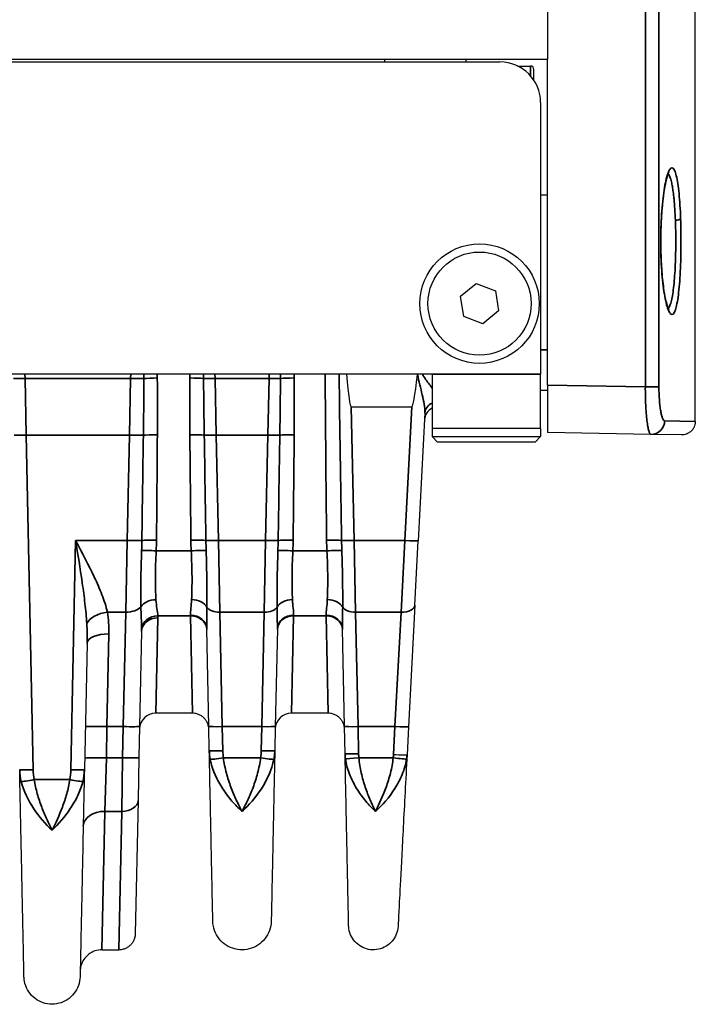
# Model space of a CAD drawing. Header units: millimetres. Extents: x 399 to 6233, y -1870 to 1602.
# Tile 290 of 656: x 3795 to 3820, y 559 to 596. Entities that reach past the tile are written whole.
import ezdxf

# ---------------------------------------------------------------- set-up
doc = ezdxf.new("R2010")
doc.units = ezdxf.units.MM
doc.layers.add('S40', color=7, linetype='Continuous')
doc.layers.add('可見 (ISO)', color=7, linetype='Continuous', lineweight=25)
doc.layers.add('窄部可見 (ISO)', color=7, linetype='Continuous', lineweight=35)

# ---------------------------------------------------------------- blocks, each defined once
blk = doc.blocks.new('S40-正視-02')
at = {"layer": '可見 (ISO)'}
for p, q in [((61.95, -10.336), (61.95, 30.079)), ((56.5, 7.45), (56.5, 3)), ((-56.5, 3), (56.5, 3)), ((50.5, 3), (50.5, 2.9)), ((53.5, 3), (53.5, 2.9)), ((56.5, -9), (56.5, 3)), ((-54.75, 2.9), (54.75, 2.9)), ((55.404, 2.75), (55.875, 2.75)), ((56, 2.229), (56, 2.625)), ((56.25, 1.4), (56.25, -8.6)), ((56.25, -2), (56.5, -2)), ((53.299, -5.732), (53.881, -5.259)), ((53.881, -5.259), (54.583, -5.527)), ((53.417, -6.473), (53.299, -5.732)), ((54.583, -5.527), (54.701, -6.268)), ((54.119, -6.741), (53.417, -6.473)), ((54.701, -6.268), (54.119, -6.741)), ((52.25, -8.6), (-52.25, -8.6)), ((52.25, -8.6), (52.25, -10.6)), ((56.25, -10.6), (56.25, -8.6)), ((56.5, -9), (56.5, -10.75)), ((51.85, -9.2), (51.85, -9.2)), ((56.5, -9.2), (56.25, -9.2)), ((49.277, -9.8), (51.5, -9.8)), ((51.988, -10.022), (51.741, -14.733)), ((56.25, -10.6), (52.25, -10.6)), ((52.25, -10.6), (52.25, -10.9)), ((56.25, -10.6), (56.25, -10.9)), ((60.316, -10.817), (56.5, -10.75)), ((61.441, -10.836), (60.316, -10.817)), ((52.25, -10.9), (56.25, -10.9)), ((52.45, -11.1), (52.25, -10.9)), ((56.05, -11.1), (52.45, -11.1)), ((56.05, -11.1), (56.25, -10.9)), ((51.617, -17.105), (51.741, -14.733)), ((51.617, -17.105), (51.382, -21.587)), ((41.549, -18.073), (41.476, -21.57)), ((44.024, -21.571), (43.949, -17.977)), ((46.551, -17.977), (46.476, -21.571)), ((49.024, -21.571), (48.949, -17.977)), ((39.54, -18.517), (39.442, -23.163)), ((43.426, -21.087), (42.073, -21.087)), ((48.426, -21.087), (47.073, -21.087)), ((41.476, -21.57), (41.452, -22.721)), ((44.043, -22.463), (44.024, -21.571)), ((46.476, -21.571), (46.457, -22.463)), ((49.045, -22.576), (49.024, -21.571)), ((51.382, -21.587), (51.329, -22.613)), ((41.452, -22.721), (41.419, -24.297)), ((41.419, -24.297), (41.316, -29.213)), ((40.087, -29.8), (40.716, -29.8))]:
    blk.add_line(p, q, dxfattribs=at)
for radius in [2.2, 1.9]:
    blk.add_circle((54, -6), radius, dxfattribs=at)
for centre, radius, start, end in [((54.75, 1.4), 1.5, 0, 90), ((55.875, 2.625), 0.125, 0, 90), ((52.474, -10.3), 0.5, 116.6773, 177), ((42.073, -21.687), 0.6, 90, 178.8), ((47.073, -21.687), 0.6, 90, 178.8)]:
    blk.add_arc(centre, radius, start, end, dxfattribs=at)
for centre, major_axis, ratio, start_param, end_param in [((48.778, 14.073), (0.5, -23.873), 0.02094, 5.964333, 6.282747), ((52.75, 14.073), (-1.251, -23.873), 0.020916, 0.001096, 0.31706)]:
    blk.add_ellipse(centre, major_axis=major_axis, ratio=ratio, start_param=start_param, end_param=end_param, dxfattribs=at)
for points, knots in [([(60.982, -1.166), (60.982, -1.166), (60.982, -1.166), (60.981, -1.167), (60.973, -1.178), (60.948, -1.227), (60.928, -1.277), (60.881, -1.433), (60.853, -1.554), (60.796, -1.868), (60.767, -2.074), (60.72, -2.537), (60.702, -2.802), (60.685, -3.211), (60.681, -3.35), (60.678, -3.63), (60.678, -3.772), (60.682, -4.118), (60.689, -4.323), (60.7, -4.518)], [0.044217, 0.044217, 0.044217, 0.044217, 0.0458234, 0.0458234, 0.0754783, 0.0754783, 0.1234185, 0.1234185, 0.1904696, 0.1904696, 0.2709175, 0.2709175, 0.3552394, 0.3552394, 0.3972424, 0.3972424, 0.4396114, 0.4396114, 0.5013352, 0.5013352, 0.5013352, 0.5013352]), ([(60.7, -4.518), (60.714, -4.788), (60.736, -5.046), (60.79, -5.498), (60.823, -5.698), (60.891, -6.01), (60.929, -6.13), (60.97, -6.218), (60.981, -6.233), (60.981, -6.234), (60.981, -6.234), (60.981, -6.234)], [0, 0, 0, 0, 0.0852293, 0.0852293, 0.1700288, 0.1700288, 0.2535337, 0.2535337, 0.2898157, 0.2898157, 0.2906309, 0.2906309, 0.2906309, 0.2906309]), ([(61.95, -10.336), (61.95, -10.39), (61.941, -10.445), (61.912, -10.531), (61.896, -10.565), (61.849, -10.643), (61.812, -10.686), (61.744, -10.742), (61.716, -10.761), (61.639, -10.803), (61.585, -10.821), (61.502, -10.835), (61.471, -10.837), (61.441, -10.836)], [0, 0, 0, 0, 0.01613781, 0.01613781, 0.02726915, 0.02726915, 0.04367767, 0.04367767, 0.05366729, 0.05366729, 0.07010255, 0.07010255, 0.07914, 0.07914, 0.07914, 0.07914]), ([(44.026, -21.674), (44.026, -21.651), (44.024, -21.628), (44.018, -21.583), (44.013, -21.56), (43.997, -21.496), (43.982, -21.455), (43.943, -21.379), (43.92, -21.343), (43.868, -21.278), (43.838, -21.248), (43.773, -21.195), (43.737, -21.172), (43.663, -21.134), (43.623, -21.118), (43.532, -21.094), (43.479, -21.087), (43.426, -21.087)], [0, 0, 0, 0, 0.00692113, 0.00692113, 0.01375081, 0.01375081, 0.02679823, 0.02679823, 0.0393646, 0.0393646, 0.05193098, 0.05193098, 0.06449736, 0.06449736, 0.07706374, 0.07706374, 0.09281981, 0.09281981, 0.09281981, 0.09281981]), ([(49.026, -21.674), (49.026, -21.651), (49.024, -21.628), (49.018, -21.583), (49.013, -21.56), (48.997, -21.496), (48.982, -21.455), (48.943, -21.379), (48.92, -21.343), (48.868, -21.278), (48.838, -21.248), (48.773, -21.195), (48.737, -21.172), (48.663, -21.134), (48.623, -21.118), (48.532, -21.094), (48.479, -21.087), (48.426, -21.087)], [0, 0, 0, 0, 0.00692113, 0.00692113, 0.01375081, 0.01375081, 0.02679823, 0.02679823, 0.0393646, 0.0393646, 0.05193098, 0.05193098, 0.06449736, 0.06449736, 0.07706374, 0.07706374, 0.09281981, 0.09281981, 0.09281981, 0.09281981]), ([(44.175, -28.747), (44.175, -28.747), (44.172, -28.607), (44.166, -28.328), (44.161, -28.118), (44.155, -27.834), (44.148, -27.477), (44.145, -27.36), (44.143, -27.234), (44.14, -27.101), (44.134, -26.831), (44.128, -26.524), (44.121, -26.192), (44.114, -25.861), (44.107, -25.501), (44.098, -25.114), (44.09, -24.734), (44.082, -24.326), (44.073, -23.898), (44.064, -23.455), (44.053, -22.968), (44.043, -22.463)], [0.5000084, 0.5000084, 0.5000084, 0.5000084, 0.6176498, 0.6176498, 0.6176498, 0.7061501, 0.7061501, 0.7061501, 0.735298, 0.735298, 0.735298, 0.794122, 0.794122, 0.794122, 0.8529461, 0.8529461, 0.8529461, 0.9107639, 0.9107639, 0.9107639, 0.9705942, 0.9705942, 0.9705942, 0.9705942]), ([(46.457, -22.463), (46.447, -22.968), (46.436, -23.455), (46.427, -23.898), (46.418, -24.325), (46.41, -24.734), (46.402, -25.114), (46.393, -25.501), (46.386, -25.86), (46.379, -26.192), (46.372, -26.524), (46.366, -26.832), (46.36, -27.101), (46.357, -27.234), (46.355, -27.36), (46.352, -27.477), (46.35, -27.597), (46.347, -27.708), (46.345, -27.811), (46.341, -28.016), (46.337, -28.189), (46.334, -28.328), (46.328, -28.607), (46.325, -28.747), (46.325, -28.747)], [0.0294093, 0.0294093, 0.0294093, 0.0294093, 0.089244, 0.089244, 0.089244, 0.1470574, 0.1470574, 0.1470574, 0.2058814, 0.2058814, 0.2058814, 0.2647055, 0.2647055, 0.2647055, 0.2938656, 0.2938656, 0.2938656, 0.3235296, 0.3235296, 0.3235296, 0.3823536, 0.3823536, 0.3823536, 0.5, 0.5, 0.5, 0.5]), ([(49.178, -28.909), (49.178, -28.909), (49.175, -28.767), (49.169, -28.484), (49.164, -28.268), (49.158, -27.974), (49.151, -27.605), (49.148, -27.491), (49.146, -27.37), (49.143, -27.241), (49.137, -26.968), (49.131, -26.659), (49.124, -26.325), (49.117, -25.99), (49.109, -25.629), (49.101, -25.24), (49.093, -24.837), (49.084, -24.403), (49.074, -23.948), (49.065, -23.522), (49.055, -23.058), (49.045, -22.576)], [0.5000086, 0.5000086, 0.5000086, 0.5000086, 0.6175662, 0.6175662, 0.6175662, 0.7073868, 0.7073868, 0.7073868, 0.7351305, 0.7351305, 0.7351305, 0.7939127, 0.7939127, 0.7939127, 0.8526949, 0.8526949, 0.8526949, 0.9134821, 0.9134821, 0.9134821, 0.9702593, 0.9702593, 0.9702593, 0.9702593]), ([(50.829, -22.603), (50.96, -22.61), (51.09, -22.615), (51.182, -22.617), (51.274, -22.619), (51.328, -22.618), (51.329, -22.613)], [0, 0, 0, 0, 0.5, 0.5, 0.5, 1, 1, 1, 1]), ([(51.329, -22.613), (51.303, -23.094), (51.279, -23.557), (51.257, -23.982), (51.233, -24.437), (51.21, -24.871), (51.189, -25.273), (51.169, -25.661), (51.15, -26.023), (51.132, -26.356), (51.115, -26.69), (51.099, -26.999), (51.084, -27.272), (51.078, -27.4), (51.071, -27.521), (51.065, -27.635), (51.046, -28.004), (51.031, -28.297), (51.019, -28.513), (51.004, -28.796), (50.997, -28.937), (50.997, -28.937)], [0.0297097, 0.0297097, 0.0297097, 0.0297097, 0.0864602, 0.0864602, 0.0864602, 0.1472827, 0.1472827, 0.1472827, 0.2060692, 0.2060692, 0.2060692, 0.2648557, 0.2648557, 0.2648557, 0.2925923, 0.2925923, 0.2925923, 0.3824288, 0.3824288, 0.3824288, 0.5, 0.5, 0.5, 0.5]), ([(37.217, -30.789), (37.217, -30.789), (37.214, -30.617), (37.207, -30.275), (37.201, -30.005), (37.193, -29.636), (37.183, -29.17), (37.181, -29.045), (37.178, -28.912), (37.175, -28.773), (37.168, -28.444), (37.16, -28.076), (37.152, -27.676), (37.144, -27.277), (37.135, -26.843), (37.125, -26.375), (37.115, -25.907), (37.104, -25.403), (37.093, -24.867), (37.092, -24.792), (37.09, -24.716), (37.088, -24.64), (37.079, -24.176), (37.068, -23.679), (37.058, -23.163)], [0.500008, 0.500008, 0.500008, 0.500008, 0.6183179, 0.6183179, 0.6183179, 0.7115978, 0.7115978, 0.7115978, 0.7366333, 0.7366333, 0.7366333, 0.795791, 0.795791, 0.795791, 0.8549487, 0.8549487, 0.8549487, 0.9141064, 0.9141064, 0.9141064, 0.9224137, 0.9224137, 0.9224137, 0.9732641, 0.9732641, 0.9732641, 0.9732641]), ([(39.442, -23.163), (39.432, -23.679), (39.421, -24.176), (39.411, -24.64), (39.41, -24.716), (39.408, -24.791), (39.407, -24.867), (39.396, -25.403), (39.385, -25.907), (39.375, -26.375), (39.365, -26.842), (39.356, -27.276), (39.348, -27.676), (39.34, -28.076), (39.332, -28.444), (39.325, -28.773), (39.322, -28.912), (39.319, -29.045), (39.317, -29.17), (39.313, -29.34), (39.31, -29.498), (39.307, -29.642), (39.301, -29.892), (39.297, -30.104), (39.293, -30.275), (39.286, -30.617), (39.283, -30.789), (39.283, -30.789)], [0.026741, 0.026741, 0.026741, 0.026741, 0.0775937, 0.0775937, 0.0775937, 0.0858987, 0.0858987, 0.0858987, 0.1450564, 0.1450564, 0.1450564, 0.2042141, 0.2042141, 0.2042141, 0.2633718, 0.2633718, 0.2633718, 0.2884178, 0.2884178, 0.2884178, 0.3225295, 0.3225295, 0.3225295, 0.3816871, 0.3816871, 0.3816871, 0.5, 0.5, 0.5, 0.5]), ([(46.325, -28.747), (46.323, -28.862), (46.301, -28.979), (46.223, -29.198), (46.165, -29.302), (46.02, -29.485), (45.931, -29.565), (45.735, -29.692), (45.625, -29.739), (45.399, -29.796), (45.28, -29.806), (45.048, -29.787), (44.931, -29.758), (44.717, -29.666), (44.617, -29.602), (44.443, -29.446), (44.369, -29.352), (44.255, -29.149), (44.214, -29.036), (44.182, -28.864), (44.176, -28.805), (44.175, -28.747)], [0, 0, 0, 0, 0.034702, 0.034702, 0.069678, 0.069678, 0.1046441, 0.1046441, 0.1396105, 0.1396105, 0.174577, 0.174577, 0.2095434, 0.2095434, 0.2445098, 0.2445098, 0.2794762, 0.2794762, 0.3144426, 0.3144426, 0.3320165, 0.3320165, 0.3320165, 0.3320165]), ([(50.997, -28.937), (50.992, -29.035), (50.971, -29.133), (50.898, -29.316), (50.846, -29.403), (50.719, -29.553), (50.642, -29.619), (50.473, -29.721), (50.379, -29.758), (50.186, -29.8), (50.085, -29.805), (49.889, -29.783), (49.791, -29.756), (49.613, -29.672), (49.529, -29.615), (49.387, -29.478), (49.326, -29.397), (49.235, -29.222), (49.203, -29.126), (49.182, -28.989), (49.179, -28.949), (49.178, -28.909)], [0, 0, 0, 0, 0.0293446, 0.0293446, 0.0589429, 0.0589429, 0.088532, 0.088532, 0.1181214, 0.1181214, 0.1477108, 0.1477108, 0.1773002, 0.1773002, 0.2068896, 0.2068896, 0.236479, 0.236479, 0.2660684, 0.2660684, 0.2781075, 0.2781075, 0.2781075, 0.2781075]), ([(41.316, -29.213), (41.315, -29.236), (41.313, -29.259), (41.307, -29.304), (41.303, -29.327), (41.286, -29.391), (41.271, -29.432), (41.232, -29.508), (41.209, -29.544), (41.157, -29.609), (41.127, -29.639), (41.062, -29.692), (41.027, -29.715), (40.952, -29.753), (40.912, -29.768), (40.821, -29.793), (40.768, -29.8), (40.716, -29.8)], [0, 0, 0, 0, 0.00692113, 0.00692113, 0.01375081, 0.01375081, 0.02679823, 0.02679823, 0.0393646, 0.0393646, 0.05193098, 0.05193098, 0.06449736, 0.06449736, 0.07706374, 0.07706374, 0.09281867, 0.09281867, 0.09281867, 0.09281867]), ([(40.087, -29.8), (40.001, -29.8), (39.913, -29.814), (39.749, -29.869), (39.671, -29.911), (39.533, -30.016), (39.472, -30.081), (39.375, -30.225), (39.338, -30.306), (39.307, -30.421), (39.3, -30.453), (39.29, -30.517), (39.288, -30.55), (39.287, -30.583)], [0, 0, 0, 0, 0.0258626, 0.0258626, 0.051872, 0.051872, 0.0778761, 0.0778761, 0.1038804, 0.1038804, 0.1136224, 0.1136224, 0.1235142, 0.1235142, 0.1235142, 0.1235142]), ([(39.283, -30.789), (39.28, -30.9), (39.26, -31.012), (39.184, -31.222), (39.128, -31.322), (38.989, -31.497), (38.904, -31.574), (38.716, -31.696), (38.61, -31.742), (38.393, -31.796), (38.279, -31.806), (38.056, -31.788), (37.944, -31.76), (37.739, -31.671), (37.642, -31.609), (37.476, -31.46), (37.404, -31.37), (37.294, -31.175), (37.255, -31.067), (37.224, -30.901), (37.218, -30.845), (37.217, -30.789)], [0, 0, 0, 0, 0.0333169, 0.0333169, 0.0669021, 0.0669021, 0.1004776, 0.1004776, 0.1340535, 0.1340535, 0.1676293, 0.1676293, 0.2012051, 0.2012051, 0.2347809, 0.2347809, 0.2683567, 0.2683567, 0.3019325, 0.3019325, 0.3188115, 0.3188115, 0.3188115, 0.3188115])]:
    blk.add_open_spline(points, degree=3, knots=knots, dxfattribs=at)
blk.add_open_spline([(51.718, -8.618), (51.718, -8.612), (51.719, -8.606), (51.72, -8.6)], degree=3, dxfattribs=at)
at = {"layer": '窄部可見 (ISO)'}
for p, q in [((60.109, -9.063), (60.109, 48.513)), ((60.611, 48.513), (60.611, -9.063)), ((55.875, 2.75), (55.875, 2.392)), ((56.25, -7.7), (56.5, -7.7)), ((37.252, -8.6), (37.256, -8.753)), ((41.144, -8.753), (41.148, -8.6)), ((44.252, -8.6), (44.256, -8.753)), ((46.244, -8.753), (46.248, -8.6)), ((56.25, -8.6), (52.25, -8.6)), ((37.299, -10.847), (37.256, -8.753)), ((37.256, -8.753), (41.144, -8.753)), ((41.144, -8.753), (41.101, -10.847)), ((44.299, -10.847), (44.256, -8.753)), ((44.256, -8.753), (46.244, -8.753)), ((46.244, -8.753), (46.201, -10.847)), ((56.5, -9), (60.109, -9.063)), ((60.611, -9.063), (60.109, -9.063)), ((49.277, -9.8), (49.381, -14.724)), ((51.242, -14.724), (51.5, -9.8)), ((61.95, -10.336), (60.818, -10.317)), ((41.101, -10.847), (37.299, -10.847)), ((37.299, -10.847), (37.557, -23.169)), ((41.02, -14.724), (41.101, -10.847)), ((46.201, -10.847), (44.299, -10.847)), ((44.299, -10.847), (44.381, -14.724)), ((46.119, -14.724), (46.201, -10.847)), ((38.943, -23.169), (39.119, -14.724)), ((39.119, -14.724), (41.02, -14.724)), ((41.02, -14.724), (40.971, -17.36)), ((44.43, -17.36), (44.381, -14.724)), ((44.381, -14.724), (46.119, -14.724)), ((46.119, -14.724), (46.07, -17.36)), ((49.381, -14.724), (51.242, -14.724)), ((49.43, -17.36), (49.381, -14.724)), ((51.242, -14.724), (51.118, -17.36)), ((41.551, -15.062), (41.551, -15.062)), ((42.088, -15.103), (43.377, -15.103)), ((43.927, -15.062), (43.927, -15.062)), ((46.573, -15.062), (46.573, -15.062)), ((47.123, -15.103), (48.377, -15.103)), ((48.927, -15.062), (48.927, -15.062)), ((39.379, -16.404), (39.379, -16.404)), ((39.454, -16.967), (39.454, -16.967)), ((41.522, -16.896), (41.522, -16.896)), ((43.959, -16.896), (43.959, -16.896)), ((46.541, -16.896), (46.541, -16.896)), ((48.959, -16.896), (48.959, -16.896)), ((40.289, -17.36), (40.971, -17.36)), ((40.876, -21.578), (40.971, -17.36)), ((44.43, -17.36), (46.07, -17.36)), ((44.43, -17.36), (44.524, -21.578)), ((45.976, -21.578), (46.07, -17.36)), ((49.43, -17.36), (51.118, -17.36)), ((49.43, -17.36), (49.524, -21.578)), ((50.883, -21.578), (51.118, -17.36)), ((42.073, -21.087), (42.149, -17.57)), ((43.349, -17.496), (42.148, -17.496)), ((43.349, -17.48), (43.349, -17.496)), ((43.426, -21.087), (43.349, -17.496)), ((47.073, -21.087), (47.151, -17.496)), ((47.151, -17.496), (47.151, -17.48)), ((48.349, -17.496), (47.151, -17.496)), ((48.349, -17.48), (48.349, -17.496)), ((48.426, -21.087), (48.349, -17.496)), ((40.34, -18.164), (40.275, -21.578)), ((40.275, -21.578), (40.251, -22.73)), ((40.876, -21.578), (40.275, -21.578)), ((40.852, -22.73), (40.876, -21.578)), ((45.976, -21.578), (44.524, -21.578)), ((44.524, -21.578), (44.543, -22.469)), ((45.957, -22.469), (45.976, -21.578)), ((50.883, -21.578), (49.524, -21.578)), ((49.524, -21.578), (49.545, -22.582)), ((50.829, -22.603), (50.883, -21.578)), ((40.199, -24.699), (40.251, -22.73)), ((40.251, -22.73), (40.852, -22.73)), ((40.819, -24.699), (40.852, -22.73)), ((44.564, -22.73), (45.936, -22.73)), ((49.554, -22.73), (50.819, -22.73)), ((37.593, -23.532), (38.907, -23.532)), ((40.199, -24.699), (40.087, -29.8)), ((40.819, -24.699), (40.199, -24.699)), ((40.716, -29.8), (40.819, -24.699))]:
    blk.add_line(p, q, dxfattribs=at)
for centre, major_axis, ratio, start_param, end_param in [((61.21, -2.871), (0.2, 0.007), 0.306556, 4.73652, 6.168815), ((60.5, -4.529), (0.2, 0.011), 0.306284, 6.109069, 6.283185), ((44.531, -21.875), (0.514, -24.512), 0.020394, 4.139644, 4.147316), ((45.969, -21.875), (-0.514, -24.512), 0.020394, 2.13587, 2.143541), ((49.752, -32.457), (0.964, -45.999), 0.010868, 4.166905, 4.316386), ((37.256, -8.746), (-0.5, -0.01), 0.013959, 0.563841, 1.570504), ((41.144, -8.744), (0.6, -0.013), 0.013959, 4.712681, 5.672806), ((42.127, -8.775), (-0.6, -0.006), 0.058755, 4.711774, 5.671663), ((43.326, -8.774), (-0.6, 0.004), 0.058757, 3.706466, 4.712827), ((44.256, -8.746), (-0.5, -0.01), 0.013959, 0.563841, 1.570504), ((46.244, -8.746), (0.5, -0.01), 0.013959, 4.712681, 5.719345), ((47.174, -8.774), (-0.6, -0.004), 0.058757, 4.711951, 5.718312), ((52.488, -10.048), (-0.499, 0.026), 0.873657, 5.253727, 6.283185), ((60.325, -10.317), (-0.009, -0.5), 0.98763, 0, 1.588034), ((37.299, -10.829), (-0.5, -0.01), 0.034892, 0.488057, 1.570065), ((41.101, -10.826), (0.6, -0.013), 0.034892, 4.71312, 5.744383), ((-2818.371, 28.529), (2860.217, 15.262), 0.998902, 6.262704, 6.264061), ((42.13, -10.869), (-0.6, 0.004), 0.058757, 4.712779, 5.743713), ((41.255, -25.939), (0.566, 35.382), 0.019792, 5.035681, 5.153787), ((43.328, -10.867), (-0.6, -0.005), 0.058756, 3.630245, 4.711905), ((44.107, -23.388), (-0.529, 32.381), 0.019208, 1.172292, 1.299088), ((44.299, -10.829), (-0.5, -0.01), 0.034892, 0.488057, 1.570065), ((3171.78, 36.516), (-3128.226, 18.641), 0.998953, 0.021122, 0.022363), ((46.201, -10.829), (0.5, -0.01), 0.034892, 4.71312, 5.795128), ((-3081.28, 36.516), (3128.226, 18.641), 0.998953, 6.260823, 6.262063), ((47.172, -10.867), (-0.6, 0.005), 0.058756, 4.712873, 5.794533), ((46.393, -23.388), (0.529, 32.381), 0.019208, 4.984098, 5.110893), ((41.02, -14.703), (0.6, -0.013), 0.034892, 4.71312, 5.832242), ((37.389, -14.301), (-0.098, 8.678), 0.48068, 4.615075, 4.658173), ((42.099, -14.744), (-0.6, 0.006), 0.058756, 4.712939, 5.831699), ((32.029, -14.616), (10.07, 0), 0.998272, 6.234735, 6.273976), ((43.366, -14.743), (-0.6, -0.007), 0.058755, 3.536831, 4.711744), ((55.044, -14.581), (-11.679, 0), 0.998272, 0.010815, 0.044766), ((44.381, -14.707), (-0.5, -0.01), 0.034892, 0.394772, 1.570065), ((46.93, -14.312), (-0.015, -8.387), 0.359374, 4.762021, 4.807062), ((46.119, -14.707), (0.5, -0.01), 0.034892, 4.71312, 5.888413), ((43.57, -14.312), (-0.015, 8.387), 0.359374, 4.617716, 4.662757), ((47.134, -14.743), (-0.6, 0.007), 0.058755, 4.713034, 5.887947), ((35.456, -14.581), (11.679, 0), 0.998272, 6.23842, 6.27237), ((48.366, -14.743), (-0.6, -0.007), 0.058755, 3.536831, 4.711744), ((60.044, -14.581), (-11.679, 0), 0.998272, 0.010815, 0.044766), ((49.381, -14.707), (-0.5, -0.01), 0.034892, 0.394772, 1.570065), ((51.93, -14.312), (-0.015, -8.387), 0.359374, 4.762021, 4.807062), ((51.242, -14.707), (0.499, -0.026), 0.034852, 4.714215, 6.283185), ((42.088, -15.138), (-0.599, 0.029), 0.058689, 4.715248, 5.8287), ((43.377, -15.138), (-0.599, -0.027), 0.058699, 3.540675, 4.709747), ((47.123, -15.138), (-0.599, 0.027), 0.058699, 4.715031, 5.884103), ((48.377, -15.138), (-0.599, -0.027), 0.058699, 3.540675, 4.709747), ((42.078, -17.299), (-0.599, -0.027), 0.65857, 4.682756, 5.858717), ((43.392, -17.298), (0.6, -0.02), 0.658485, 0.357875, 1.592999), ((47.108, -17.298), (-0.6, -0.02), 0.658485, 4.690186, 5.92531), ((48.392, -17.298), (0.6, -0.02), 0.658485, 0.357875, 1.592999), ((40.289, -17.81), (-0.786, -0.15), 0.555227, 4.606487, 5.897702), ((40.971, -17.023), (0.6, -0.013), 0.56206, 4.724162, 5.89911), ((44.43, -17.079), (-0.5, -0.01), 0.56206, 0.324392, 1.559023), ((46.07, -17.079), (0.5, -0.01), 0.56206, 4.724162, 5.958793), ((49.43, -17.079), (-0.5, -0.01), 0.56206, 0.324392, 1.559023), ((51.118, -17.079), (0.499, -0.026), 0.561617, 4.741814, 6.283185), ((42.149, -18.086), (-0.6, 0.013), 0.859283, 4.730386, 6.283185), ((42.148, -18.01), (-0.599, -0.028), 0.856112, 4.672228, 6.168877), ((43.349, -17.99), (0.6, 0.013), 0.850862, 0, 1.552975), ((43.349, -18.01), (0.6, 0.013), 0.856313, 0, 1.552861), ((47.151, -17.99), (-0.6, 0.013), 0.850862, 4.73021, 6.283185), ((47.151, -18.01), (-0.6, 0.013), 0.856313, 4.730324, 6.283185), ((48.349, -17.99), (0.6, 0.013), 0.850862, 0, 1.552975), ((48.349, -18.01), (0.6, 0.013), 0.856313, 0, 1.552861), ((40.34, -18.534), (-0.8, 0.017), 0.461544, 4.722057, 6.283185), ((40.275, -21.606), (-0.8, 0.017), 0.034892, 4.71312, 6.283185), ((40.876, -21.557), (0.6, -0.013), 0.034892, 4.71312, 6.283185), ((44.524, -21.561), (-0.5, -0.01), 0.034892, 0, 1.570065), ((45.976, -21.561), (0.5, -0.01), 0.034892, 4.71312, 6.283185), ((49.524, -21.561), (-0.5, -0.01), 0.034892, 0, 1.570065), ((50.883, -21.561), (0.499, -0.026), 0.034852, 4.714215, 6.283185), ((40.251, -22.758), (-0.8, 0.017), 0.034892, 4.71312, 6.283185), ((40.852, -22.709), (0.6, -0.013), 0.034892, 4.71312, 6.283185), ((44.564, -22.712), (-0.495, -0.072), 0.034539, 0.169758, 1.565787), ((45.936, -22.712), (0.495, -0.072), 0.034539, 4.717398, 6.113427), ((49.554, -22.712), (-0.498, -0.047), 0.034742, 0.105522, 1.567488), ((51.545, -22.541), (-2, 0), 0.999391, 0.020542, 0.094527), ((48.822, -22.499), (2.01, 0), 0.999391, 6.167941, 6.231116), ((50.819, -22.712), (0.497, -0.058), 0.034667, 4.716414, 6.192695), ((37.593, -23.514), (-0.492, -0.09), 0.034327, 0.235733, 1.564495), ((38.907, -23.514), (0.492, -0.09), 0.034327, 4.71869, 6.047452), ((45.273, -23.87), (-0.5, -0.01), 0.69138, 0.931686, 0.931785), ((45.227, -23.87), (-0.5, 0.01), 0.691381, 2.209806, 2.209907), ((50.273, -23.87), (-0.5, -0.01), 0.691382, 0.713777, 0.713834), ((50.061, -23.87), (-0.499, 0.026), 0.690964, 2.493043, 2.493206), ((40.819, -24.285), (0.6, -0.013), 0.69138, 4.72687, 6.283185), ((40.199, -25.253), (-0.8, 0.017), 0.69138, 4.72687, 6.283185)]:
    blk.add_ellipse(centre, major_axis=major_axis, ratio=ratio, start_param=start_param, end_param=end_param, dxfattribs=at)
for points, knots in [([(60.697, -4.529), (60.688, -4.359), (60.682, -4.186), (60.678, -4.01), (60.675, -3.833), (60.674, -3.653), (60.677, -3.477), (60.679, -3.3), (60.685, -3.126), (60.693, -2.955), (60.701, -2.785), (60.712, -2.618), (60.726, -2.461), (60.739, -2.304), (60.755, -2.156), (60.773, -2.017), (60.791, -1.878), (60.811, -1.751), (60.832, -1.637), (60.853, -1.524), (60.876, -1.423), (60.9, -1.337), (60.923, -1.252), (60.947, -1.182), (60.972, -1.128), (60.997, -1.075), (61.022, -1.037), (61.047, -1.017), (61.072, -0.997), (61.096, -0.993), (61.12, -1.008), (61.144, -1.022), (61.167, -1.053), (61.189, -1.101), (61.211, -1.149), (61.232, -1.213), (61.251, -1.294), (61.271, -1.375), (61.289, -1.47), (61.306, -1.579), (61.322, -1.688), (61.337, -1.812), (61.351, -1.947), (61.364, -2.082), (61.375, -2.227), (61.385, -2.382), (61.395, -2.536), (61.403, -2.702), (61.409, -2.871)], [0.01662398, 0.01662398, 0.01662398, 0.01662398, 0.017157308, 0.017157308, 0.017157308, 0.01769125, 0.01769125, 0.01769125, 0.018228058, 0.018228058, 0.018228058, 0.018764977, 0.018764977, 0.018764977, 0.019302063, 0.019302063, 0.019302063, 0.01983942, 0.01983942, 0.01983942, 0.020376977, 0.020376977, 0.020376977, 0.020914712, 0.020914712, 0.020914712, 0.021452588, 0.021452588, 0.021452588, 0.0219905, 0.0219905, 0.0219905, 0.022528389, 0.022528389, 0.022528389, 0.023066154, 0.023066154, 0.023066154, 0.023603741, 0.023603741, 0.023603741, 0.024141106, 0.024141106, 0.024141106, 0.024678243, 0.024678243, 0.024678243, 0.025215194, 0.025215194, 0.025215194, 0.025215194]), ([(61.217, -2.932), (61.211, -2.791), (61.204, -2.652), (61.196, -2.521), (61.188, -2.391), (61.178, -2.268), (61.167, -2.152), (61.164, -2.126), (61.162, -2.101), (61.159, -2.077), (61.15, -1.989), (61.139, -1.905), (61.128, -1.829), (61.124, -1.797), (61.119, -1.765), (61.114, -1.736), (61.104, -1.675), (61.094, -1.618), (61.083, -1.567), (61.075, -1.533), (61.068, -1.501), (61.06, -1.472), (61.05, -1.434), (61.04, -1.4), (61.029, -1.37), (61.019, -1.341), (61.008, -1.315), (60.998, -1.293), (60.989, -1.275), (60.98, -1.26), (60.97, -1.247), (60.964, -1.238), (60.957, -1.23), (60.951, -1.224)], [0.008451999, 0.008451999, 0.008451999, 0.008451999, 0.008898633, 0.008898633, 0.008898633, 0.009345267, 0.009345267, 0.009345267, 0.009443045, 0.009443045, 0.009443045, 0.009791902, 0.009791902, 0.009791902, 0.00993878, 0.00993878, 0.00993878, 0.010238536, 0.010238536, 0.010238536, 0.010434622, 0.010434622, 0.010434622, 0.01068517, 0.01068517, 0.01068517, 0.01093064, 0.01093064, 0.01093064, 0.011131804, 0.011131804, 0.011131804, 0.0112718, 0.0112718, 0.0112718, 0.0112718]), ([(61.409, -2.871), (61.415, -3.041), (61.419, -3.217), (61.423, -3.57), (61.423, -3.747), (61.42, -4.102), (61.417, -4.279), (61.406, -4.619), (61.399, -4.784), (61.38, -5.102), (61.369, -5.25), (61.344, -5.525), (61.33, -5.654), (61.297, -5.882), (61.28, -5.981), (61.242, -6.151), (61.221, -6.222), (61.156, -6.381), (61.108, -6.421), (61.034, -6.377), (61.009, -6.345), (60.959, -6.248), (60.935, -6.183), (60.887, -6.023), (60.864, -5.926), (60.821, -5.708), (60.8, -5.586), (60.763, -5.317), (60.747, -5.169), (60.718, -4.861), (60.706, -4.699), (60.697, -4.529)], [0.00802643, 0.00802643, 0.00802643, 0.00802643, 0.008563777, 0.008563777, 0.009101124, 0.009101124, 0.009638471, 0.009638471, 0.010175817, 0.010175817, 0.010713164, 0.010713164, 0.011250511, 0.011250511, 0.011787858, 0.011787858, 0.012325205, 0.012325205, 0.013399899, 0.013399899, 0.013937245, 0.013937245, 0.014474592, 0.014474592, 0.015011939, 0.015011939, 0.015549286, 0.015549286, 0.016086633, 0.016086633, 0.01662398, 0.01662398, 0.01662398, 0.01662398]), ([(61.231, -3.7), (61.231, -3.571), (61.23, -3.442), (61.225, -3.184), (61.221, -3.056), (61.217, -2.932)], [0.0076693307, 0.0076693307, 0.0076693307, 0.0076693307, 0.0080606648, 0.0080606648, 0.0084519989, 0.0084519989, 0.0084519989, 0.0084519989]), ([(60.951, -6.177), (60.952, -6.175), (60.954, -6.174), (60.976, -6.15), (60.996, -6.115), (61.034, -6.02), (61.053, -5.959), (61.087, -5.817), (61.103, -5.734), (61.133, -5.548), (61.146, -5.444), (61.17, -5.22), (61.18, -5.1), (61.199, -4.845), (61.206, -4.709), (61.219, -4.432), (61.223, -4.29), (61.229, -3.997), (61.231, -3.848), (61.231, -3.7)], [0.004064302, 0.004064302, 0.004064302, 0.004064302, 0.00409513, 0.00409513, 0.004541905, 0.004541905, 0.00498868, 0.00498868, 0.005435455, 0.005435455, 0.00588223, 0.00588223, 0.006329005, 0.006329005, 0.006775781, 0.006775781, 0.007222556, 0.007222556, 0.007669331, 0.007669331, 0.007669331, 0.007669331]), ([(51.988, -10.022), (51.993, -9.924), (51.98, -9.817), (51.961, -9.704), (51.942, -9.591), (51.916, -9.474), (51.888, -9.355), (51.859, -9.236), (51.829, -9.114), (51.799, -8.992), (51.769, -8.869), (51.738, -8.745), (51.718, -8.618)], [0, 0, 0, 0, 0.000385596, 0.000385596, 0.000385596, 0.000771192, 0.000771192, 0.000771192, 0.001156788, 0.001156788, 0.001156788, 0.001542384, 0.001542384, 0.001542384, 0.001542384]), ([(51.895, -8.6), (51.916, -8.638), (51.94, -8.674), (51.963, -8.709), (51.965, -8.712), (51.967, -8.715), (51.969, -8.718), (52.046, -8.834), (52.129, -8.943), (52.206, -9.05), (52.221, -9.071), (52.236, -9.092), (52.25, -9.113)], [0.0002994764, 0.0002994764, 0.0002994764, 0.0002994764, 0.0004322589, 0.0004322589, 0.0004322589, 0.0004436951, 0.0004436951, 0.0004436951, 0.0008873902, 0.0008873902, 0.0008873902, 0.0009751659, 0.0009751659, 0.0009751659, 0.0009751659]), ([(41.615, -10.847), (41.621, -10.448), (41.626, -10.048), (41.629, -9.648), (41.632, -9.352), (41.634, -9.056), (41.636, -8.76)], [0, 0, 0, 0, 0.001200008, 0.001200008, 0.001200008, 0.002089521, 0.002089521, 0.002089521, 0.002089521]), ([(43.833, -8.758), (43.836, -9.092), (43.839, -9.425), (43.843, -9.758), (43.847, -10.121), (43.852, -10.484), (43.858, -10.847)], [0, 0, 0, 0, 0.001000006, 0.001000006, 0.001000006, 0.00208995, 0.00208995, 0.00208995, 0.00208995]), ([(46.642, -10.847), (46.647, -10.514), (46.652, -10.181), (46.656, -9.848), (46.66, -9.485), (46.664, -9.122), (46.667, -8.758)], [0, 0, 0, 0, 0.001000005, 0.001000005, 0.001000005, 0.002089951, 0.002089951, 0.002089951, 0.002089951]), ([(60.316, -10.817), (60.302, -10.816), (60.289, -10.805), (60.262, -10.76), (60.249, -10.727), (60.224, -10.639), (60.212, -10.585), (60.189, -10.458), (60.178, -10.384), (60.159, -10.223), (60.15, -10.135), (60.135, -9.944), (60.128, -9.842), (60.113, -9.525), (60.108, -9.295), (60.109, -9.063)], [0, 0, 0, 0, 0.00034273, 0.00034273, 0.00068546, 0.00068546, 0.00102819, 0.00102819, 0.001370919, 0.001370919, 0.001713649, 0.001713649, 0.002056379, 0.002056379, 0.002741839, 0.002741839, 0.002741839, 0.002741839]), ([(60.611, -9.063), (60.611, -9.229), (60.616, -9.394), (60.627, -9.545), (60.633, -9.621), (60.64, -9.694), (60.647, -9.762), (60.655, -9.83), (60.664, -9.893), (60.674, -9.951), (60.684, -10.008), (60.694, -10.061), (60.706, -10.106), (60.717, -10.151), (60.729, -10.19), (60.741, -10.221), (60.766, -10.284), (60.792, -10.316), (60.818, -10.317)], [0, 0, 0, 0, 0.000495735, 0.000495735, 0.000495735, 0.000743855, 0.000743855, 0.000743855, 0.000992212, 0.000992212, 0.000992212, 0.001240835, 0.001240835, 0.001240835, 0.001489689, 0.001489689, 0.001489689, 0.001987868, 0.001987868, 0.001987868, 0.001987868]), ([(39.119, -14.724), (39.356, -15.175), (39.595, -15.626), (39.804, -16.067), (39.805, -16.07), (39.807, -16.073), (39.808, -16.076), (39.911, -16.294), (40.006, -16.508), (40.088, -16.72), (40.172, -16.936), (40.243, -17.151), (40.289, -17.36)], [-0.000014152, -0.000014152, -0.000014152, -0.000014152, 0.001513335, 0.001513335, 0.001513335, 0.00152394, 0.00152394, 0.00152394, 0.002277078, 0.002277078, 0.002277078, 0.003040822, 0.003040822, 0.003040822, 0.003040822]), ([(39.53, -17.785), (39.515, -17.542), (39.491, -17.293), (39.463, -17.047), (39.434, -16.794), (39.401, -16.543), (39.364, -16.288), (39.363, -16.28), (39.362, -16.272), (39.361, -16.264), (39.287, -15.753), (39.203, -15.239), (39.119, -14.724)], [0, 0, 0, 0, 0.000760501, 0.000760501, 0.000760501, 0.00154208, 0.00154208, 0.00154208, 0.001566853, 0.001566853, 0.001566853, 0.003133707, 0.003133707, 0.003133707, 0.003133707]), ([(41.524, -17.161), (41.521, -16.867), (41.52, -16.536), (41.524, -16.189), (41.527, -15.841), (41.536, -15.472), (41.55, -15.097)], [0.001060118, 0.001060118, 0.001060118, 0.001060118, 0.002188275, 0.002188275, 0.002188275, 0.003316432, 0.003316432, 0.003316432, 0.003316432]), ([(42.088, -15.103), (42.068, -15.435), (42.057, -15.762), (42.056, -16.37), (42.065, -16.657), (42.078, -16.904)], [0, 0, 0, 0, 0.00099613, 0.00099613, 0.001992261, 0.001992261, 0.001992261, 0.001992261]), ([(43.392, -16.903), (43.402, -16.652), (43.409, -16.37), (43.407, -16.063), (43.405, -15.755), (43.395, -15.435), (43.377, -15.103)], [0, 0, 0, 0, 0.000987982, 0.000987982, 0.000987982, 0.001975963, 0.001975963, 0.001975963, 0.001975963]), ([(43.928, -15.1), (43.941, -15.477), (43.949, -15.844), (43.959, -16.549), (43.959, -16.878), (43.958, -17.179)], [0, 0, 0, 0, 0.001138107, 0.001138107, 0.002276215, 0.002276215, 0.002276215, 0.002276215]), ([(46.542, -17.179), (46.541, -16.878), (46.541, -16.551), (46.546, -16.198), (46.55, -15.845), (46.559, -15.478), (46.572, -15.1)], [0, 0, 0, 0, 0.001125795, 0.001125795, 0.001125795, 0.00225159, 0.00225159, 0.00225159, 0.00225159]), ([(47.123, -15.103), (47.105, -15.435), (47.095, -15.758), (47.093, -16.066), (47.091, -16.373), (47.098, -16.652), (47.108, -16.903)], [0, 0, 0, 0, 0.000987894, 0.000987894, 0.000987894, 0.001975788, 0.001975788, 0.001975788, 0.001975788]), ([(48.392, -16.903), (48.402, -16.652), (48.409, -16.37), (48.407, -16.063), (48.405, -15.755), (48.395, -15.435), (48.377, -15.103)], [0, 0, 0, 0, 0.000987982, 0.000987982, 0.000987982, 0.001975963, 0.001975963, 0.001975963, 0.001975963]), ([(48.928, -15.1), (48.941, -15.478), (48.949, -15.843), (48.959, -16.549), (48.959, -16.878), (48.958, -17.179)], [0, 0, 0, 0, 0.001125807, 0.001125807, 0.002251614, 0.002251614, 0.002251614, 0.002251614]), ([(43.349, -17.48), (43.347, -17.4), (43.356, -17.313), (43.366, -17.217), (43.377, -17.121), (43.387, -17.016), (43.392, -16.903)], [0, 0, 0, 0, 0.000446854, 0.000446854, 0.000446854, 0.000893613, 0.000893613, 0.000893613, 0.000893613]), ([(47.108, -16.903), (47.113, -17.016), (47.123, -17.121), (47.134, -17.217), (47.144, -17.313), (47.153, -17.4), (47.151, -17.48)], [0, 0, 0, 0, 0.000446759, 0.000446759, 0.000446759, 0.000893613, 0.000893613, 0.000893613, 0.000893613]), ([(48.349, -17.48), (48.347, -17.4), (48.356, -17.313), (48.366, -17.217), (48.377, -17.121), (48.387, -17.016), (48.392, -16.903)], [0, 0, 0, 0, 0.000446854, 0.000446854, 0.000446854, 0.000893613, 0.000893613, 0.000893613, 0.000893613]), ([(43.958, -17.179), (43.958, -17.321), (43.955, -17.461), (43.952, -17.599), (43.949, -17.728), (43.946, -17.854), (43.949, -17.977)], [0, 0, 0, 0, 0.000535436, 0.000535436, 0.000535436, 0.00103578, 0.00103578, 0.00103578, 0.00103578]), ([(46.551, -17.977), (46.554, -17.854), (46.551, -17.728), (46.548, -17.599), (46.545, -17.461), (46.542, -17.321), (46.542, -17.179)], [0.000000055, 0.000000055, 0.000000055, 0.000000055, 0.000500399, 0.000500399, 0.000500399, 0.001035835, 0.001035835, 0.001035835, 0.001035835]), ([(48.958, -17.179), (48.958, -17.321), (48.955, -17.461), (48.952, -17.599), (48.949, -17.728), (48.946, -17.854), (48.949, -17.977)], [0, 0, 0, 0, 0.000535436, 0.000535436, 0.000535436, 0.00103578, 0.00103578, 0.00103578, 0.00103578]), ([(44.543, -22.469), (44.412, -22.472), (44.282, -22.473), (44.189, -22.471), (44.097, -22.47), (44.043, -22.467), (44.043, -22.463)], [0, 0, 0, 0, 0.5, 0.5, 0.5, 1, 1, 1, 1]), ([(45.957, -22.469), (46.088, -22.472), (46.218, -22.473), (46.311, -22.472), (46.403, -22.471), (46.457, -22.468), (46.457, -22.463)], [0, 0, 0, 0, 0.5, 0.5, 0.5, 1, 1, 1, 1]), ([(46.457, -22.463), (46.457, -22.468), (46.457, -22.475), (46.457, -22.481), (46.456, -22.487), (46.456, -22.494), (46.456, -22.501), (46.455, -22.515), (46.455, -22.528), (46.454, -22.542), (46.452, -22.569), (46.45, -22.596), (46.447, -22.623), (46.442, -22.678), (46.434, -22.732), (46.423, -22.786)], [-0.00000006, -0.00000006, -0.00000006, -0.00000006, 0.0000185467, 0.0000185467, 0.0000185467, 0.0000394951, 0.0000394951, 0.0000394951, 0.0000814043, 0.0000814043, 0.0000814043, 0.0001653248, 0.0001653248, 0.0001653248, 0.0003340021, 0.0003340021, 0.0003340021, 0.0003340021]), ([(45.25, -24.699), (45.187, -24.643), (45.125, -24.584), (45.063, -24.52), (45.001, -24.457), (44.94, -24.391), (44.88, -24.321), (44.763, -24.186), (44.653, -24.04), (44.549, -23.882), (44.546, -23.877), (44.542, -23.872), (44.539, -23.866), (44.436, -23.708), (44.342, -23.538), (44.264, -23.364), (44.261, -23.358), (44.258, -23.352), (44.256, -23.346), (44.176, -23.165), (44.113, -22.977), (44.077, -22.786)], [-0.000011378, -0.000011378, -0.000011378, -0.000011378, 0.000287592, 0.000287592, 0.000287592, 0.000586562, 0.000586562, 0.000586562, 0.001165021, 0.001165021, 0.001165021, 0.001184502, 0.001184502, 0.001184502, 0.001762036, 0.001762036, 0.001762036, 0.001782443, 0.001782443, 0.001782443, 0.002380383, 0.002380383, 0.002380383, 0.002380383]), ([(44.564, -22.73), (44.587, -22.921), (44.626, -23.107), (44.674, -23.288), (44.722, -23.468), (44.779, -23.644), (44.841, -23.81), (44.903, -23.975), (44.969, -24.132), (45.038, -24.281), (45.107, -24.43), (45.179, -24.571), (45.25, -24.699)], [0, 0, 0, 0, 0.000572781, 0.000572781, 0.000572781, 0.001145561, 0.001145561, 0.001145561, 0.001718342, 0.001718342, 0.001718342, 0.002291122, 0.002291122, 0.002291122, 0.002291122]), ([(45.25, -24.699), (45.321, -24.57), (45.393, -24.43), (45.462, -24.281), (45.53, -24.134), (45.596, -23.979), (45.656, -23.817), (45.718, -23.651), (45.776, -23.475), (45.824, -23.294), (45.873, -23.111), (45.913, -22.924), (45.936, -22.73)], [-0.000011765, -0.000011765, -0.000011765, -0.000011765, 0.000565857, 0.000565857, 0.000565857, 0.001135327, 0.001135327, 0.001135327, 0.001714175, 0.001714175, 0.001714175, 0.002298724, 0.002298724, 0.002298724, 0.002298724]), ([(46.423, -22.786), (46.35, -23.168), (46.173, -23.54), (45.962, -23.865), (45.751, -24.19), (45.5, -24.475), (45.25, -24.699)], [0, 0, 0, 0, 0.00119489, 0.00119489, 0.00119489, 0.002389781, 0.002389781, 0.002389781, 0.002389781]), ([(49.059, -22.761), (49.051, -22.7), (49.047, -22.637), (49.045, -22.575), (49.045, -22.575), (49.045, -22.576)], [0, 0, 0, 0, 0.0001925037, 0.0001925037, 0.0001925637, 0.0001925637, 0.0001925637, 0.0001925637]), ([(49.545, -22.582), (49.414, -22.585), (49.284, -22.586), (49.192, -22.584), (49.099, -22.583), (49.045, -22.58), (49.045, -22.576)], [0, 0, 0, 0, 0.5, 0.5, 0.5, 1, 1, 1, 1]), ([(50.166, -24.699), (50.043, -24.587), (49.921, -24.458), (49.686, -24.174), (49.575, -24.021), (49.372, -23.688), (49.28, -23.509), (49.136, -23.142), (49.083, -22.953), (49.059, -22.761)], [-0.000011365, -0.000011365, -0.000011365, -0.000011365, 0.000584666, 0.000584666, 0.001180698, 0.001180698, 0.001776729, 0.001776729, 0.00237276, 0.00237276, 0.00237276, 0.00237276]), ([(49.554, -22.73), (49.569, -22.92), (49.601, -23.105), (49.643, -23.286), (49.684, -23.467), (49.736, -23.642), (49.792, -23.808), (49.847, -23.973), (49.908, -24.13), (49.971, -24.28), (50.035, -24.43), (50.101, -24.571), (50.166, -24.699)], [0, 0, 0, 0, 0.000567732, 0.000567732, 0.000567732, 0.001135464, 0.001135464, 0.001135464, 0.001703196, 0.001703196, 0.001703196, 0.002270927, 0.002270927, 0.002270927, 0.002270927]), ([(50.166, -24.699), (50.303, -24.441), (50.441, -24.139), (50.619, -23.643), (50.674, -23.468), (50.764, -23.106), (50.8, -22.921), (50.819, -22.73)], [-0.000011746, -0.000011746, -0.000011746, -0.000011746, 0.001138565, 0.001138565, 0.00171372, 0.00171372, 0.002288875, 0.002288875, 0.002288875, 0.002288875]), ([(51.313, -22.771), (51.286, -22.963), (51.228, -23.153), (51.153, -23.336), (51.077, -23.519), (50.983, -23.696), (50.879, -23.86), (50.671, -24.187), (50.417, -24.476), (50.166, -24.699)], [0, 0, 0, 0, 0.000597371, 0.000597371, 0.000597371, 0.001194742, 0.001194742, 0.001194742, 0.002389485, 0.002389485, 0.002389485, 0.002389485]), ([(51.329, -22.613), (51.329, -22.612), (51.329, -22.612), (51.326, -22.665), (51.321, -22.718), (51.313, -22.771)], [-0.00000006, -0.00000006, -0.00000006, -0.00000006, 0, 0, 0.0001650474, 0.0001650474, 0.0001650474, 0.0001650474]), ([(37.557, -23.169), (37.427, -23.172), (37.297, -23.173), (37.204, -23.171), (37.112, -23.17), (37.058, -23.167), (37.058, -23.163)], [0, 0, 0, 0, 0.5, 0.5, 0.5, 1, 1, 1, 1]), ([(39.442, -23.163), (39.442, -23.167), (39.388, -23.17), (39.296, -23.171), (39.203, -23.173), (39.073, -23.172), (38.943, -23.169)], [0, 0, 0, 0, 0.5, 0.5, 0.5, 1, 1, 1, 1]), ([(37.593, -23.532), (37.621, -23.71), (37.66, -23.883), (37.707, -24.051), (37.754, -24.219), (37.81, -24.384), (37.868, -24.541), (37.927, -24.697), (37.989, -24.845), (38.053, -24.987), (38.117, -25.128), (38.184, -25.264), (38.25, -25.389)], [0, 0, 0, 0, 0.000534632, 0.000534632, 0.000534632, 0.001069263, 0.001069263, 0.001069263, 0.001603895, 0.001603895, 0.001603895, 0.002138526, 0.002138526, 0.002138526, 0.002138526]), ([(38.25, -25.389), (38.383, -25.137), (38.515, -24.853), (38.69, -24.384), (38.746, -24.219), (38.84, -23.883), (38.879, -23.71), (38.907, -23.532)], [-0.000011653, -0.000011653, -0.000011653, -0.000011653, 0.001067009, 0.001067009, 0.00160634, 0.00160634, 0.002145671, 0.002145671, 0.002145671, 0.002145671]), ([(38.25, -25.389), (38.015, -25.171), (37.782, -24.906), (37.579, -24.602), (37.375, -24.297), (37.204, -23.959), (37.116, -23.606)], [-0.000011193, -0.000011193, -0.000011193, -0.000011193, 0.001104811, 0.001104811, 0.001104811, 0.002220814, 0.002220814, 0.002220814, 0.002220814]), ([(39.384, -23.606), (39.34, -23.782), (39.275, -23.955), (39.196, -24.121), (39.117, -24.287), (39.023, -24.449), (38.922, -24.6), (38.721, -24.903), (38.485, -25.171), (38.25, -25.389)], [0, 0, 0, 0, 0.000558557, 0.000558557, 0.000558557, 0.001117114, 0.001117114, 0.001117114, 0.002234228, 0.002234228, 0.002234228, 0.002234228])]:
    blk.add_open_spline(points, degree=3, knots=knots, dxfattribs=at)
for points in [[(41.636, -8.76), (41.636, -8.706), (41.636, -8.653), (41.637, -8.6)], [(42.126, -8.6), (42.126, -8.646), (42.127, -8.693), (42.127, -8.739)], [(43.326, -8.738), (43.327, -8.692), (43.327, -8.646), (43.327, -8.6)], [(47.173, -8.6), (47.173, -8.646), (47.173, -8.692), (47.174, -8.738)], [(48.366, -14.707), (48.343, -12.611), (48.325, -10.564), (48.312, -8.599)], [(42.127, -8.739), (42.135, -9.437), (42.135, -10.135), (42.13, -10.833)], [(43.328, -10.832), (43.323, -10.134), (43.321, -9.436), (43.326, -8.738)], [(47.174, -8.738), (47.179, -9.436), (47.177, -10.134), (47.172, -10.832)], [(42.078, -16.904), (42.091, -17.138), (42.139, -17.335), (42.148, -17.496)], [(40.289, -17.36), (40.334, -17.618), (40.345, -17.886), (40.34, -18.164)], [(41.55, -17.979), (41.548, -17.722), (41.527, -17.445), (41.524, -17.161)], [(42.148, -17.496), (42.149, -17.521), (42.149, -17.545), (42.149, -17.57)], [(39.54, -18.517), (39.545, -18.271), (39.544, -18.027), (39.53, -17.785)], [(41.549, -18.073), (41.55, -18.042), (41.55, -18.01), (41.55, -17.979)], [(44.077, -22.786), (44.056, -22.679), (44.045, -22.571), (44.043, -22.463)], [(44.543, -22.469), (44.545, -22.556), (44.551, -22.643), (44.564, -22.73)], [(45.936, -22.73), (45.949, -22.643), (45.955, -22.556), (45.957, -22.469)], [(37.116, -23.606), (37.08, -23.46), (37.061, -23.311), (37.058, -23.163)], [(37.557, -23.169), (37.56, -23.291), (37.571, -23.412), (37.593, -23.532)], [(38.907, -23.532), (38.929, -23.412), (38.94, -23.291), (38.943, -23.169)], [(39.442, -23.163), (39.439, -23.311), (39.42, -23.46), (39.384, -23.606)]]:
    blk.add_open_spline(points, degree=3, dxfattribs=at)

msp = doc.modelspace()

# ---------------------------------------------------------------- block references
at = {"layer": 'S40'}
msp.add_blockref('S40-正視-02', (3757.818, 591.128), dxfattribs=at)

doc.saveas('drawing.dxf')
